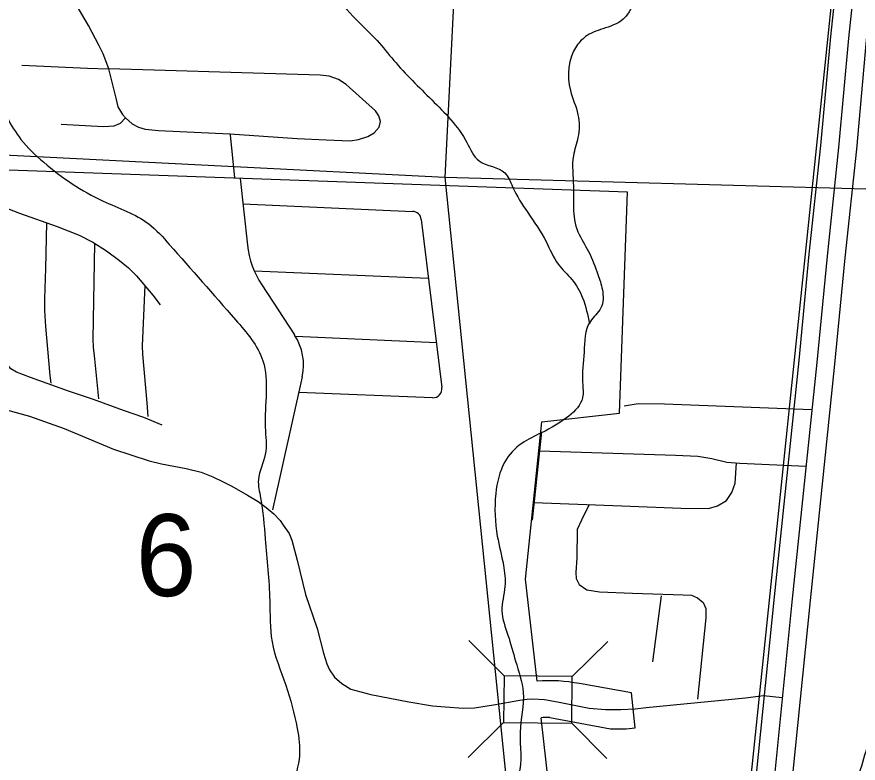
# Model space of a CAD drawing. Extents: x 1219626 to 1426462, y 456797 to 752399.
# Drawn here: x 1313324 to 1317947, y 623921 to 628025 of the extents above; entities that cross this region are included whole.
import ezdxf

# ---------------------------------------------------------------- set-up
doc = ezdxf.new("R2010")
doc.units = 0
for name, color, linetype in [('Bridges and Drawbridges Local Roads', 7, 'Continuous'), ('Cities Incorporated Area', 7, 'Continuous'), ('City Streets', 7, 'Continuous'), ('Local Roads Paved', 7, 'Continuous'), ('Narrow River Creek and Branch and Slough', 7, 'Continuous'), ('Section Lines', 7, 'Continuous'), ('Section Numbers', 7, 'Continuous'), ('State Route Divided Highway Outline and Fill', 7, 'Continuous'), ('State Routes Highway Center Lines', 7, 'Continuous')]:
    doc.layers.add(name, color=color, linetype=linetype)

msp = doc.modelspace()

# ---------------------------------------------------------------- linework, layer by layer
at = {"layer": 'Bridges and Drawbridges Local Roads'}
for p, q in [((1316001.3, 624400.7), (1315808.3, 624596.6)), ((1316376.2, 624398), (1316572.1, 624591)), ((1316001.3, 624400.7), (1315999.4, 624144.7)), ((1316376.2, 624398), (1316001.3, 624400.7)), ((1316374.4, 624142), (1316376.2, 624398)), ((1315999.4, 624144.7), (1315803.5, 623951.7)), ((1315999.4, 624144.7), (1316374.4, 624142)), ((1316373, 624143.3), (1316566, 623947.5))]:
    msp.add_line(p, q, dxfattribs=at)
at = {"layer": 'Cities Incorporated Area'}
for p, q in [((1318100.7, 631008.3), (1317262.3, 622926.7)), ((1315597, 627099.1), (1313281.1, 627181)), ((1316679.4, 627060.8), (1315597, 627099.1)), ((1316636.4, 625846.1), (1316679.4, 627060.8)), ((1316209, 625798), (1316636.4, 625846.1)), ((1316119.3, 624933.7), (1316209, 625798)), ((1316184, 624371.7), (1316119.3, 624933.7)), ((1316701, 624307.3), (1316415.9, 624358.8)), ((1316722.6, 624115.6), (1316701, 624307.3)), ((1316357.5, 622816.6), (1316204.9, 624170.3)), ((1316253.3, 624173.1), (1316586.6, 624110.7))]:
    msp.add_line(p, q, dxfattribs=at)
for centre, radius, start, end in [((1316253.5, 623529.2), 845.4, 78.9225, 94.7145), ((1316246.5, 623866.9), 306.2, 88.7246, 97.8037), ((1316629.2, 624823.4), 714, 266.582, 277.5178)]:
    msp.add_arc(centre, radius, start, end, dxfattribs=at)
at = {"layer": 'City Streets'}
for p, q in [((1316207.7, 625742.6), (1316155.5, 625257.2)), ((1316865.2, 624841.4), (1316816.9, 624477.9))]:
    msp.add_line(p, q, dxfattribs=at)
for points in [[(1313830.4, 627738.5), (1313798.6, 627820.7), (1313777.3, 627865.2), (1313717.4, 627977.3), (1313545.3, 628271.3), (1313440.8, 628465.6)], [(1313351.9, 627758.8), (1313713.5, 627743.3), (1313828.6, 627738.5)], [(1314522.8, 627141.9), (1314497.7, 627374), (1314494.8, 627381.7), (1314864.1, 627355.6), (1315024.6, 627348.9), (1315155.2, 627343.1), (1315202.5, 627349.8), (1315253.8, 627366.3), (1315288.6, 627387.5), (1315315.7, 627418.5), (1315323.4, 627449.4), (1315312.8, 627480.4), (1315295.4, 627508.4), (1315134.8, 627652.5), (1315092.3, 627679.5), (1315040.1, 627698.9), (1314991.7, 627704.7), (1314560.5, 627717.2), (1314080, 627731.7), (1313828.6, 627738.5), (1313869.2, 627578), (1313879.8, 627530.6), (1313905, 627487.1), (1313921.4, 627468.7), (1313891.4, 627438.8), (1313856.6, 627424.3), (1313803.4, 627419.4), (1313732.8, 627423.3), (1313568.5, 627433)], [(1313921.4, 627468.7), (1313959.1, 627436.8), (1313993.9, 627418.5), (1314029.7, 627407.8), (1314102.2, 627400.1), (1314494.8, 627381.7)], [(1316662.2, 625885.7), (1316737.6, 625899.2), (1316882.6, 625897.3), (1317693.4, 625865.3)], [(1316196.6, 625638.7), (1316944.5, 625615), (1317066.3, 625609.2), (1317143.7, 625595.6), (1317224.9, 625576.3), (1317296.5, 625570.5), (1317661, 625554)], [(1316166, 625354.7), (1316697, 625334.6), (1316973.5, 625323), (1317124.4, 625321), (1317174.6, 625336.5), (1317223, 625365.5), (1317253.9, 625410), (1317271.3, 625460.3), (1317278, 625572)], [(1316469.3, 625343.2), (1316426.3, 625257.2), (1316403.1, 625206.9), (1316401.1, 625050.3), (1316395.3, 624969.1), (1316397.3, 624936.2), (1316414.7, 624903.3), (1316457.2, 624874.3), (1316526.8, 624862.7), (1316706.7, 624856.9), (1316985.1, 624847.2), (1317031.5, 624845.3), (1317064.4, 624829.8), (1317095.4, 624804.7), (1317110.8, 624771.8), (1317110.8, 624719.6), (1317064.4, 624272.9)]]:
    msp.add_lwpolyline(points, dxfattribs=at)
at = {"layer": 'Local Roads Paved'}
for p, q in [((1314551.7, 627136), (1314591.8, 626770.3)), ((1314567.1, 626995.9), (1315499.5, 626955.2)), ((1315546.9, 626911.3), (1315660.3, 625986.8)), ((1314628.8, 626629.1), (1315586.7, 626587.3)), ((1314670.4, 626551.1), (1314850.8, 626275.5)), ((1314855.4, 626268.2), (1315629.9, 626234.4)), ((1314892.6, 626046.2), (1314730.2, 625315)), ((1315608.7, 625930.7), (1314873.5, 625960))]:
    msp.add_line(p, q, dxfattribs=at)
for points in [[(1314123.5, 625780.5), (1314022.9, 625821.2), (1313909.8, 625860.8), (1313746.4, 625920.7), (1313608.1, 625967.2), (1313400.2, 626042.6), (1313322.9, 626070.6), (1313291, 626089.9), (1313272.6, 626113.2), (1313267.8, 626150.9), (1313253.3, 626349.1), (1313246.5, 626431.3), (1313236.8, 626850.9), (1313233.4, 626986.1)], [(1313272.9, 626970.4), (1313339.3, 626945.7), (1313546.2, 626871.2), (1313666.1, 626823.8), (1313741.5, 626785.1), (1313817.9, 626737.8), (1313889.5, 626685.6), (1313938.8, 626644), (1313982.3, 626601.4), (1314072.2, 626495.1), (1314112.8, 626441.9)], [(1313486.6, 626892.7), (1313481.4, 626642), (1313476.6, 626475.7), (1313476.6, 626410), (1313482.4, 626323), (1313506.6, 626053.2), (1313510.5, 626010.7)], [(1313774.4, 625924.6), (1313753.1, 626145.1), (1313746.4, 626208.9), (1313743.5, 626252.4), (1313752.7, 626778.3)], [(1314027.1, 626548.4), (1314012.3, 626215.6), (1314014.2, 626170.2), (1314039.3, 625903.3), (1314044.2, 625827)], [(1313267.9, 625864.1), (1313393.9, 625828.6), (1313584.1, 625761.4), (1313855.1, 625647), (1314050.8, 625582.8), (1314118.7, 625566.9), (1314255.7, 625541.8), (1314337.6, 625521), (1314401.8, 625495.3), (1314455, 625470.8), (1314505.2, 625443.9), (1314592, 625395), (1314651.4, 625359.5), (1314695.4, 625327.1), (1314737, 625292.9), (1314771.9, 625255.6), (1314788.4, 625229.9), (1314820.2, 625184.6), (1314835.5, 625146.7), (1314865.4, 625038.4), (1314910.1, 624848.2), (1314974.3, 624661.1), (1315009.8, 624526.5), (1315028.1, 624468.4), (1315041.6, 624435.4), (1315070.3, 624393.8), (1315110.1, 624358.9), (1315159, 624327.7), (1315269.1, 624298.4), (1315478.9, 624258.6), (1315608.5, 624237.2), (1315678.3, 624230.5), (1315779.2, 624223.8), (1315839.1, 624225), (1315943.7, 624242.1), (1316088.7, 624267.8), (1316128.4, 624273.3), (1316160.2, 624274.5), (1316223.2, 624270.9), (1316295.4, 624258), (1316468.5, 624224.4), (1316559, 624217), (1316644, 624215.8), (1316721.1, 624219.5), (1316782.8, 624228), (1317327.8, 624281.3), (1317427.5, 624292.9), (1317530.6, 624283.3)]]:
    msp.add_lwpolyline(points, dxfattribs=at)
for centre, radius, start, end in [((1315497.3, 626905.2), 50, 6.9905, 87.4993), ((1315088.9, 626824.8), 500, 186.2577, 213.1936), ((1314599.7, 626111.2), 300, 347.4772, 33.1936), ((1315610.7, 625980.7), 50, 267.7196, 6.9905)]:
    msp.add_arc(centre, radius, start, end, dxfattribs=at)
at = {"layer": 'Narrow River Creek and Branch and Slough'}
for points in [[(1315839.2, 633562.3), (1315872.6, 633461.9), (1315889.3, 633328), (1315914.4, 633261.1), (1315914.4, 633152.3), (1315973, 633043.5), (1316006.4, 632968.2), (1316048.2, 632926.4), (1316098.4, 632800.8), (1316131.9, 632675.3), (1316156.9, 632616.8), (1316265.7, 632574.9), (1316324.2, 632524.7), (1316332.6, 632466.1), (1316374.4, 632399.2), (1316458, 632374.1), (1316541.6, 632315.5), (1316550, 632198.4), (1316558.4, 632156.5), (1316591.8, 632064.5), (1316667.1, 632047.8), (1316725.6, 632014.3), (1316767.4, 631955.7), (1316792.5, 631788.4), (1316784.2, 631612.7), (1316784.2, 631495.5), (1316742.4, 631336.5), (1316692.2, 631160.8), (1316667.1, 631001.8), (1316692.2, 630876.3), (1316742.4, 630750.8), (1316750.7, 630566.7), (1316742.4, 630315.7), (1316759.1, 630181.8), (1316725.6, 630098.1), (1316683.8, 629964.2), (1316717.3, 629880.6), (1316717.3, 629730), (1316734, 629629.5), (1316759.1, 629319.9), (1316817.6, 629102.4), (1316926.3, 628833.9), (1316993.2, 628733.5), (1317043.4, 628532.7), (1317001.6, 628423.9), (1316918, 628264.9), (1316817.6, 628156.1), (1316750.7, 628131), (1316700.5, 628072.5), (1316667.1, 628022.3), (1316558.4, 627963.7), (1316458, 627921.8), (1316399.5, 627863.3), (1316366, 627620.6), (1316407.8, 627486.7), (1316407.8, 627361.2), (1316382.7, 627260.8), (1316382.7, 627093.5), (1316382.7, 626976.3), (1316407.8, 626842.4), (1316466.4, 626733.7), (1316516.6, 626608.1), (1316541.6, 626524.5), (1316533.3, 626424.1), (1316474.7, 626348.7), (1316441.3, 626181.4), (1316432.9, 626014), (1316432.9, 625930.4), (1316357.7, 625830), (1316207.1, 625737.9), (1316098.4, 625679.3), (1316006.4, 625578.9), (1315956.2, 625403.2), (1315964.6, 625168.9), (1315998, 625009.9), (1316006.4, 624892.8), (1315989.7, 624758.9), (1316023.1, 624625), (1316065, 624482.8), (1316106.8, 624309.9), (1316090, 624092.4), (1316081.7, 623858.1), (1316006.4, 623715.8), (1315939.5, 623581.9), (1315881, 623473.2), (1315839.2, 623397.8), (1315772.2, 623280.7), (1315747.2, 623163.6)], [(1313338.6, 630504.8), (1313413.9, 630345.9), (1313480.8, 630145), (1313572.8, 629927.5), (1313689.9, 629760.1), (1313857.1, 629584.4), (1313932.4, 629458.9), (1313990.9, 629341.8), (1314057.8, 629258.1), (1314191.6, 629207.9), (1314342.2, 629157.7), (1314484.3, 629074), (1314693.4, 628931.7), (1314777.1, 628839.7), (1314885.8, 628714.2), (1314969.4, 628546.8), (1315019.6, 628295.8), (1315069.8, 628161.9), (1315186.8, 628011.3), (1315303.9, 627894.2), (1315395.9, 627785.4), (1315605, 627567.8), (1315797.3, 627333.5), (1315864.2, 627233.1), (1316006.4, 627166.2), (1316048.2, 627090.9), (1316131.9, 626948.6), (1316232.2, 626789.7), (1316299.1, 626664.1), (1316374.4, 626580.5), (1316432.9, 626480.1), (1316471.1, 626336.4)], [(1312468.9, 628731.2), (1312657, 628392.3), (1312820.1, 628053.4), (1312983.2, 627815), (1313196.4, 627589), (1313347, 627350.6), (1313472.4, 627225), (1313798.6, 627011.7), (1314049.5, 626886.2), (1314162.4, 626773.2), (1314526.2, 626359), (1314676.7, 626133.1), (1314689.2, 625769.1), (1314689.2, 625618.5), (1314651.6, 625480.4), (1314664.2, 625380), (1314689.2, 625154.1), (1314714.3, 624815.2), (1314726.9, 624589.3), (1314802.1, 624350.8), (1314864.9, 624112.3), (1314877.4, 623961.7), (1314839.8, 623798.5), (1314789.6, 623534.9), (1314764.5, 623409.4), (1314676.7, 623145.9)], [(1317567.7, 623059.4), (1317631.5, 623109.9), (1317671.5, 623149.9), (1317722.9, 623190), (1317762.9, 623264.3), (1317791.5, 623378.6), (1317808.6, 623452.9), (1317825.8, 623561.5), (1317860.1, 623613), (1317900.1, 623738.7), (1317945.8, 623847.3), (1317997.2, 624007.4), (1318065.7, 624150.3), (1318122.9, 624241.8), (1318145.7, 624316.1), (1318168.6, 624436.1), (1318180, 624527.6), (1318208.6, 624596.2), (1318242.8, 624664.8), (1318254.3, 624796.2), (1318254.3, 624899.1), (1318248.6, 624979.2), (1318248.6, 625036.3), (1318288.6, 625099.2), (1318265.7, 625162.1), (1318266.2, 625232.5)]]:
    msp.add_spline(points, degree=3, dxfattribs=at)
at = {"layer": 'Section Lines'}
for p, q in [((1315938.8, 632462.2), (1315676.4, 627142.4)), ((1310968.2, 627383.9), (1315676.4, 627142.4)), ((1315676.4, 627142.4), (1320995.4, 626995.9)), ((1315676.4, 627142.4), (1316146.4, 622529.6))]:
    msp.add_line(p, q, dxfattribs=at)
at = {"layer": 'State Route Divided Highway Outline and Fill'}
for points in [[(1317298.7, 621166.5), (1317424.8, 622369.6), (1317560.7, 623586.5), (1317684.9, 624815.2), (1317819.8, 626114.6), (1317876, 626699.5), (1317939.1, 627297.5), (1317993.5, 627897), (1318062.3, 628533.6), (1318127.3, 629141.4), (1318184.6, 629710.1), (1318246.7, 630315.5), (1318281.4, 630654.6), (1318315.4, 630912.8), (1318378.7, 631546.2), (1318435.9, 632143.7), (1318495.8, 632726.5), (1318563.9, 633201.1), (1318598.8, 633360.1), (1318635.4, 633610.6), (1318695.6, 633843.9), (1318722.5, 633932.4), (1318883.7, 634518.6)], [(1318530.4, 633988), (1318503, 633898), (1318439, 633650.1), (1318401.9, 633396), (1318367, 633236.8), (1318297.3, 632750.9), (1318236.9, 632163.5), (1318179.6, 631565.7), (1318116.7, 630935.8), (1318082.8, 630677.9), (1318047.7, 630335.9), (1317985.6, 629730.4), (1317928.4, 629162), (1317863.4, 628555), (1317794.4, 627916.7), (1317740.1, 627317), (1317677.1, 626719.6), (1317620.8, 626134.5), (1317485.9, 624835.6), (1317361.8, 623607.6), (1317226, 622391.1), (1317099.8, 621188)]]:
    msp.add_lwpolyline(points, dxfattribs=at)
at = {"layer": 'State Routes Highway Center Lines'}
msp.add_lwpolyline([(1318626.5, 633960.2), (1318599.3, 633871), (1318537.2, 633630.3), (1318500.3, 633378.1), (1318465.4, 633218.9), (1318396.5, 632738.7), (1318336.4, 632153.6), (1318279.1, 631556), (1318216.1, 630924.3), (1318182.1, 630666.2), (1318147.2, 630325.7), (1318085.1, 629720.2), (1318027.8, 629151.7), (1317962.8, 628544.3), (1317893.9, 627906.9), (1317839.6, 627307.2), (1317776.5, 626709.6), (1317720.3, 626124.5), (1317585.4, 624825.4), (1317461.2, 623597), (1317325.4, 622380.3), (1317199.3, 621177.2)], dxfattribs=at)

# ---------------------------------------------------------------- texts
at = {"layer": 'Section Numbers'}
msp.add_text('6', height=450, rotation=359.9999, dxfattribs=at).set_placement((1313977.3, 624840.2))

doc.saveas('drawing.dxf')
